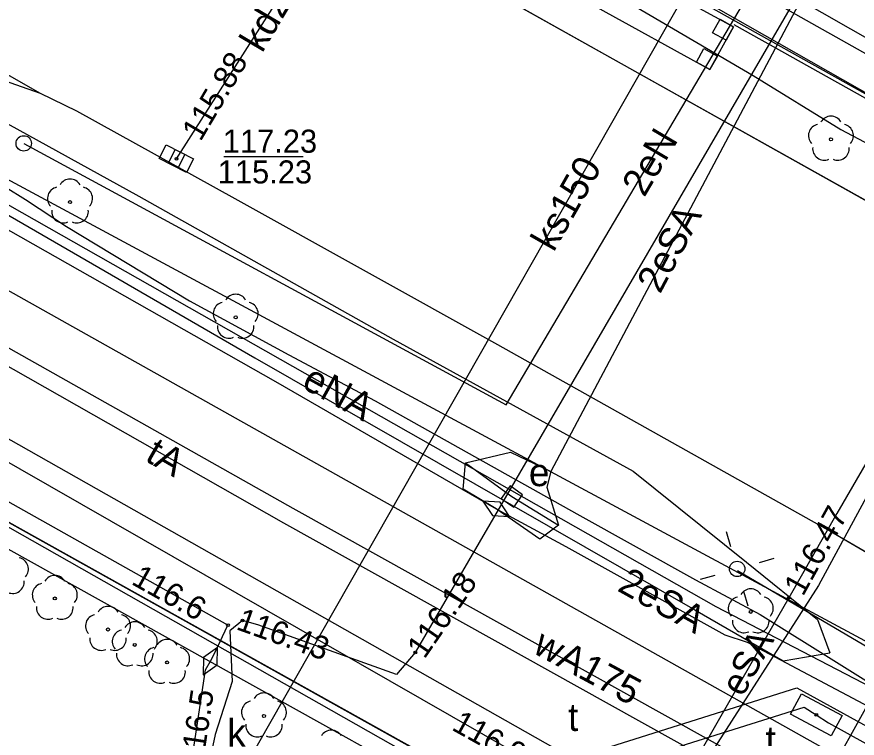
# Model space of a CAD drawing. Extents: x 6434771 to 6436222, y 5663454 to 5664782.
# Drawn here: x 6435355.97 to 6435383.29, y 5663786.19 to 5663809.63 of the extents above; entities that cross this region are included whole.
import ezdxf

# ---------------------------------------------------------------- set-up
doc = ezdxf.new("R2010")
doc.units = 0
for name, color, linetype in [('Warstwa 1', 7, 'Continuous'), ('Warstwa 10', 7, 'Continuous'), ('Warstwa 11', 7, 'Continuous'), ('Warstwa 12', 7, 'Continuous'), ('Warstwa 13', 7, 'Continuous'), ('Warstwa 14', 7, 'Continuous'), ('Warstwa 19', 7, 'Continuous'), ('Warstwa 2', 7, 'Continuous'), ('Warstwa 33', 7, 'Continuous'), ('Warstwa 35', 7, 'Continuous'), ('Warstwa 4', 7, 'Continuous'), ('Warstwa 5', 7, 'Continuous'), ('Warstwa 6', 7, 'Continuous'), ('Warstwa 7', 7, 'Continuous'), ('Warstwa 8', 7, 'Continuous'), ('Warstwa 9', 7, 'Continuous')]:
    doc.layers.add(name, color=color, linetype=linetype)

msp = doc.modelspace()

# ---------------------------------------------------------------- linework, layer by layer
at = {"layer": 'Warstwa 1'}
msp.add_line((6435341.096, 5663801.352), (6435379.471, 5663779.947), dxfattribs=at)
msp.add_line((6435341.096, 5663801.352), (6435379.471, 5663779.947), dxfattribs=at)
at = {"layer": 'Warstwa 10'}
for points in [[(6435463.66, 5663935.12), (6435460.91, 5663924.89), (6435462.44, 5663921.82), (6435441.07, 5663889.25), (6435439.33, 5663885.38), (6435437.4, 5663886.34), (6435413.02, 5663843.96), (6435405.83, 5663832.69), (6435402.55, 5663834.24), (6435396.16, 5663837.88), (6435373.33, 5663794.86)], [(6435313.27, 5663864.65), (6435387, 5663822.95), (6435387.51, 5663822.93), (6435387.93, 5663822.78), (6435388.13, 5663822.51), (6435388.09, 5663822.2), (6435386.38, 5663818.98), (6435368.93, 5663788.97), (6435368.32, 5663788.26), (6435363.81, 5663789.87), (6435363.31, 5663790.01), (6435362.9, 5663789.68), (6435362.98, 5663788.03), (6435362.42, 5663786.31), (6435362.05, 5663784.59), (6435360.54, 5663779.63), (6435359.48, 5663776.1), (6435358.8, 5663773.77), (6435358.88, 5663772.91), (6435359.37, 5663772.15), (6435360.58, 5663771.34), (6435361.35, 5663771.03), (6435361.08, 5663769.38)], [(6435276.398, 5663847.572), (6435285.481, 5663842.407), (6435289.025, 5663840.412), (6435288.717, 5663836.154), (6435288.46, 5663831.396), (6435296.942, 5663826.797), (6435314.148, 5663817.497), (6435325.665, 5663811.286), (6435336.38, 5663805.426), (6435338.792, 5663804.166), (6435347.854, 5663807.111), (6435354.232, 5663803.535), (6435364.384, 5663797.782), (6435371.56, 5663793.64)], [(6435349.252, 5663847.329), (6435357.828, 5663842.599), (6435364.211, 5663839.032), (6435370.139, 5663835.557), (6435376.966, 5663831.511), (6435385.585, 5663826.382), (6435394.827, 5663820.918), (6435395.444, 5663820.549), (6435397.128, 5663819.519), (6435394.126, 5663814.107), (6435389.011, 5663804.708), (6435386.948, 5663800.919), (6435382.629, 5663793.488), (6435381.073, 5663790.753), (6435380.008, 5663788.907), (6435377.881, 5663785.184), (6435376.11, 5663782.163)], [(6435362.27, 5663788.69), (6435362.41, 5663788.96), (6435362.84, 5663789.86), (6435340.58, 5663802.36), (6435337.82, 5663803.9), (6435320.71, 5663813.64), (6435309.18, 5663820.04), (6435307.2, 5663820.8), (6435302.95, 5663823.03), (6435301.33, 5663824.12), (6435299.2, 5663826.42), (6435293.53, 5663831.99), (6435290.73, 5663834.08), (6435287.63, 5663836.01), (6435276.336, 5663842.501)], [(6435371.56, 5663793.64), (6435370.48, 5663794.28), (6435370.56, 5663795.14), (6435372.02, 5663795.48), (6435373.33, 5663794.86)], [(6435370.56, 5663795.14), (6435372.07, 5663794.04), (6435373.59, 5663793.11)], [(6435373.33, 5663794.86), (6435373.2, 5663794.35), (6435373.59, 5663793.11), (6435372.98, 5663792.66), (6435371.56, 5663793.64)], [(6435371.56, 5663793.64), (6435373.828, 5663792.422), (6435378.991, 5663789.545), (6435379.713, 5663789.313), (6435385.662, 5663786.156), (6435392.718, 5663782.451), (6435392.982, 5663781.896), (6435398.292, 5663779.328)], [(6435360.96, 5663770.73), (6435359.48, 5663771.67), (6435358.85, 5663772.2), (6435358.47, 5663772.77), (6435358.2, 5663773.34), (6435358.35, 5663773.86), (6435361.48, 5663784.23), (6435362.11, 5663788.41), (6435362.27, 5663788.69)]]:
    msp.add_lwpolyline(points, dxfattribs=at)
at = {"layer": 'Warstwa 11'}
for centre in [(6435382.442, 5663805.653), (6435357.705, 5663803.611), (6435363.09, 5663799.866), (6435357.21, 5663790.73), (6435379.836, 5663790.293), (6435358.94, 5663789.72), (6435359.81, 5663789.22), (6435360.86, 5663788.65), (6435364.01, 5663786.91)]:
    msp.add_circle(centre, 0.05, dxfattribs=at)
for centre, start, end in [((6435382.442, 5663806.028), 30.1471, 149.8529), ((6435382.085, 5663805.769), 102.1471, 221.8529), ((6435382.799, 5663805.769), 318.1471, 77.8529), ((6435382.222, 5663805.35), 174.1471, 293.8529), ((6435382.662, 5663805.35), 246.1471, 5.8529), ((6435357.705, 5663803.986), 30.1471, 149.8529), ((6435357.348, 5663803.727), 102.1471, 221.8529), ((6435358.062, 5663803.727), 318.1471, 77.8529), ((6435357.485, 5663803.308), 174.1471, 293.8529), ((6435357.925, 5663803.308), 246.1471, 5.8529), ((6435363.09, 5663800.241), 30.1471, 149.8529), ((6435362.733, 5663799.982), 102.1471, 221.8529), ((6435363.447, 5663799.982), 318.1471, 77.8529), ((6435362.87, 5663799.563), 174.1471, 293.8529), ((6435363.31, 5663799.563), 246.1471, 5.8529), ((6435355.977, 5663791.686), 318.1471, 77.8529), ((6435357.21, 5663791.105), 30.1471, 149.8529), ((6435355.84, 5663791.267), 246.1471, 5.8529), ((6435356.853, 5663790.846), 102.1471, 221.8529), ((6435357.567, 5663790.846), 318.1471, 77.8529), ((6435379.836, 5663790.668), 30.1471, 149.8529), ((6435379.479, 5663790.409), 102.1471, 221.8529), ((6435380.193, 5663790.409), 318.1471, 77.8529), ((6435356.99, 5663790.427), 174.1471, 293.8529), ((6435357.43, 5663790.427), 246.1471, 5.8529), ((6435358.94, 5663790.095), 30.1471, 149.8529), ((6435358.583, 5663789.836), 102.1471, 221.8529), ((6435359.297, 5663789.836), 318.1471, 77.8529), ((6435359.81, 5663789.595), 30.1471, 149.8529), ((6435379.616, 5663789.99), 174.1471, 293.8529), ((6435380.056, 5663789.99), 246.1471, 5.8529), ((6435359.453, 5663789.336), 102.1471, 221.8529), ((6435360.167, 5663789.336), 318.1471, 77.8529), ((6435358.72, 5663789.417), 174.1471, 293.8529), ((6435359.16, 5663789.417), 246.1471, 5.8529), ((6435360.86, 5663789.025), 30.1471, 149.8529), ((6435360.503, 5663788.766), 102.1471, 221.8529), ((6435361.217, 5663788.766), 318.1471, 77.8529), ((6435359.59, 5663788.917), 174.1471, 293.8529), ((6435360.03, 5663788.917), 246.1471, 5.8529), ((6435360.64, 5663788.347), 174.1471, 293.8529), ((6435361.08, 5663788.347), 246.1471, 5.8529), ((6435364.01, 5663787.285), 30.1471, 149.8529), ((6435363.653, 5663787.026), 102.1471, 221.8529), ((6435364.367, 5663787.026), 318.1471, 77.8529), ((6435363.79, 5663786.607), 174.1471, 293.8529), ((6435364.23, 5663786.607), 246.1471, 5.8529), ((6435366.2, 5663786.075), 30.1471, 149.8529)]:
    msp.add_arc(centre, 0.375, start, end, dxfattribs=at)
at = {"layer": 'Warstwa 12'}
for points in [[(6435496.272, 5663731.55), (6435494.673, 5663731.954), (6435441.98, 5663757.861), (6435431.505, 5663763.318), (6435395.21, 5663783.064), (6435393.025, 5663784.254), (6435327.584, 5663819.466), (6435304.485, 5663832.195), (6435292.223, 5663838.764), (6435285.521, 5663842.735), (6435276.408, 5663848.377)], [(6435276.372, 5663845.49), (6435313.12, 5663824.65), (6435397.7, 5663777.16), (6435400.08, 5663771.33), (6435444.75, 5663747.22)], [(6435276.356, 5663844.113), (6435325.654, 5663816.199), (6435333.608, 5663811.513), (6435340.162, 5663807.633), (6435364.946, 5663793.663), (6435394.798, 5663777.062), (6435394.937, 5663776.984)], [(6435276.308, 5663840.167), (6435285.47, 5663834.8), (6435286.134, 5663834.744), (6435286.62, 5663834.35), (6435323.25, 5663813.89), (6435323.79, 5663813.12), (6435324.94, 5663813.03), (6435344.71, 5663802.06), (6435345.376, 5663801.99), (6435345.82, 5663801.51), (6435374.05, 5663785.53), (6435381.33, 5663787.82), (6435417.36, 5663768.01), (6435438.98, 5663755.98), (6435463.27, 5663743.33), (6435463.498, 5663743.152), (6435463.77, 5663743.07), (6435464.82, 5663742.52), (6435490.42, 5663730.15), (6435500.39, 5663725.18)], [(6435276.296, 5663839.122), (6435282.733, 5663835.528), (6435283.155, 5663835.293), (6435283.578, 5663835.058), (6435339.95, 5663804.176), (6435373.154, 5663785.164), (6435373.6, 5663784.903), (6435374.09, 5663784.842), (6435381.569, 5663787.202), (6435381.966, 5663786.947), (6435382.363, 5663786.692), (6435416.468, 5663767.82), (6435452.468, 5663747.664), (6435497.181, 5663726.003), (6435502.116, 5663724.694), (6435541.028, 5663706.294), (6435541.516, 5663706.079), (6435555.51, 5663699.69), (6435571.692, 5663693.874), (6435578.552, 5663690.422)], [(6435356.2, 5663805.52), (6435371.88, 5663797.02), (6435383.62, 5663816.89), (6435393.6, 5663833.83), (6435398.14, 5663831.3), (6435401.47, 5663830.31), (6435403.48, 5663832.4), (6435408.57, 5663835.45), (6435410.75, 5663838.81), (6435418.431, 5663835.561)], [(6435384.882, 5663806.413), (6435331.97, 5663836.484)], [(6435293.228, 5663834.004), (6435325.286, 5663815.553), (6435364.64, 5663793.187), (6435394.601, 5663776.514), (6435437.403, 5663753.976), (6435437.705, 5663753.871), (6435459.328, 5663743.372)], [(6435426.875, 5663783.934), (6435418.642, 5663788.513), (6435414.854, 5663790.6), (6435409.687, 5663793.421), (6435408.46, 5663794.108), (6435407.9, 5663794.384), (6435407.449, 5663794.872), (6435407.105, 5663795.36), (6435404.944, 5663796.515), (6435400.792, 5663798.87), (6435399.727, 5663799.582), (6435395.379, 5663802.026), (6435385.654, 5663807.265), (6435379.119, 5663810.945), (6435368.224, 5663817.14), (6435360.98, 5663821.304), (6435355.353, 5663824.651)], [(6435352.417, 5663824.081), (6435357.536, 5663820.982), (6435367.843, 5663814.874), (6435371.07, 5663812.98), (6435371.814, 5663812.299), (6435372.477, 5663811.673), (6435373.231, 5663811.43), (6435374.055, 5663811.063), (6435375.363, 5663810.402), (6435379.909, 5663807.724), (6435382.762, 5663805.97), (6435386.551, 5663803.962), (6435395.612, 5663799.158), (6435399.081, 5663797.208), (6435401.908, 5663795.615), (6435410.745, 5663790.416), (6435413.945, 5663788.469), (6435415.172, 5663787.836), (6435424.071, 5663782.982)], [(6435401.471, 5663820.734), (6435401.229, 5663820.764), (6435399.658, 5663821.381), (6435398.575, 5663821.775), (6435398.41, 5663821.578), (6435397.407, 5663819.648), (6435395.074, 5663815.347), (6435394.466, 5663814.108), (6435382.037, 5663791.147), (6435378.302, 5663785.319)], [(6435301.381, 5663814.818), (6435304.531, 5663813.026), (6435312.56, 5663808.528), (6435317.022, 5663805.997), (6435322.544, 5663803.492), (6435325.031, 5663802.332), (6435326.182, 5663801.779), (6435327.709, 5663801.276), (6435328.664, 5663800.945), (6435329.709, 5663800.582), (6435331.487, 5663800.019), (6435332.294, 5663800.009), (6435333.884, 5663800.34), (6435334.816, 5663800.546), (6435336.575, 5663801.467), (6435337.956, 5663802.205), (6435340.361, 5663800.883), (6435352.831, 5663793.927), (6435371.59, 5663783.486), (6435371.373, 5663781.121), (6435370.67, 5663774.08)], [(6435354.225, 5663806.103), (6435354.045, 5663804.455), (6435378.698, 5663790.467), (6435402.889, 5663777.914), (6435418.826, 5663768.461), (6435428.67, 5663762.922)], [(6435354.225, 5663806.103), (6435354.339, 5663805.276), (6435354.921, 5663804.516), (6435356.256, 5663803.692), (6435357.591, 5663802.815), (6435361.586, 5663800.407), (6435364.82, 5663798.645), (6435367.626, 5663797.157), (6435374.185, 5663793.482), (6435378.033, 5663791.335), (6435380.136, 5663790.212), (6435385.102, 5663787.109), (6435386.865, 5663786.012), (6435388.176, 5663785.377), (6435390.525, 5663783.895), (6435393.123, 5663782.317), (6435393.63, 5663781.962), (6435398.309, 5663779.51), (6435408.093, 5663774.465), (6435411.635, 5663772.573), (6435418.397, 5663768.965), (6435423.022, 5663766.513), (6435428.828, 5663763.443)], [(6435401.372, 5663778.863), (6435401.3, 5663779.04), (6435401.04, 5663779.62), (6435391.53, 5663784.7), (6435383.88, 5663789), (6435379.4, 5663791.63)]]:
    msp.add_lwpolyline(points, dxfattribs=at)
msp.add_lwpolyline([(6435380.701, 5663782.003), (6435385.442, 5663779.283), (6435389.79, 5663786.957), (6435396.106, 5663798.092), (6435402.429, 5663809.25), (6435406.799, 5663816.948), (6435401.822, 5663819.661), (6435397.828, 5663812.412), (6435391.557, 5663801.402), (6435385.24, 5663790.18)], close=True, dxfattribs=at)
at = {"layer": 'Warstwa 14'}
msp.add_line((6435362.709, 5663805.091), (6435365.284, 5663805.091), dxfattribs=at)
for centre in [(6435361.163, 5663805.02), (6435361.163, 5663805.02), (6435381.073, 5663790.753), (6435363.31, 5663790.01), (6435362.84, 5663789.86), (6435368.93, 5663788.97), (6435381.966, 5663786.947)]:
    msp.add_circle(centre, 0.045, dxfattribs=at)
at = {"layer": 'Warstwa 19'}
for points in [[(6435371.992, 5663793.388), (6435371.686, 5663793.856), (6435371.128, 5663793.892), (6435371.434, 5663793.424)], [(6435362.504, 5663789.132), (6435362.049, 5663788.807), (6435362.036, 5663788.248), (6435362.491, 5663788.573)]]:
    msp.add_lwpolyline(points, close=True, dxfattribs=at)
at = {"layer": 'Warstwa 2'}
msp.add_line((6435341.026, 5663801.362), (6435372.62, 5663783.46), dxfattribs=at)
msp.add_lwpolyline([(6435379.28, 5663809.38), (6435397.68, 5663799.09)], dxfattribs=at)
for centre in [(6435356.2, 5663805.52), (6435379.393, 5663791.689)]:
    msp.add_circle(centre, 0.25, dxfattribs=at)
at = {"layer": 'Warstwa 33'}
for p, q in [((6435375.581, 5663811.346), (6435379.276, 5663809.311)), ((6435374.814, 5663809.955), (6435378.509, 5663807.92)), ((6435378.509, 5663807.92), (6435379.276, 5663809.311))]:
    msp.add_line(p, q, dxfattribs=at)
for points in [[(6435379.034, 5663808.873), (6435378.596, 5663809.115), (6435378.838, 5663809.553), (6435379.276, 5663809.311)], [(6435378.071, 5663808.162), (6435378.313, 5663808.6), (6435378.751, 5663808.358), (6435378.509, 5663807.92)]]:
    msp.add_lwpolyline(points, close=True, dxfattribs=at)
at = {"layer": 'Warstwa 35'}
msp.add_lwpolyline([(6435371.722, 5663793.98), (6435372.13, 5663793.692), (6435372.418, 5663794.1), (6435372.01, 5663794.388)], close=True, dxfattribs=at)
at = {"layer": 'Warstwa 4'}
for p, q in [((6435361.122, 5663805.322), (6435360.893, 5663804.878)), ((6435361.433, 5663805.162), (6435361.204, 5663804.718))]:
    msp.add_line(p, q, dxfattribs=at)
for points in [[(6435360.833, 5663805.471), (6435361.722, 5663805.014), (6435361.493, 5663804.569), (6435360.604, 5663805.026)], [(6435381.128, 5663786.973), (6435381.484, 5663787.633), (6435382.804, 5663786.921), (6435382.448, 5663786.261)]]:
    msp.add_lwpolyline(points, close=True, dxfattribs=at)
for points in [[(6435379.185, 5663792.41), (6435379.047, 5663792.89)], [(6435380.114, 5663791.897), (6435380.594, 5663792.035)], [(6435378.672, 5663791.481), (6435378.192, 5663791.343)], [(6435379.601, 5663790.968), (6435379.739, 5663790.488)]]:
    msp.add_lwpolyline(points, dxfattribs=at)
at = {"layer": 'Warstwa 5'}
for p, q in [((6435345.423, 5663825.041), (6435393.413, 5663798.15)), ((6435358.257, 5663821.285), (6435392.143, 5663802.332))]:
    msp.add_line(p, q, dxfattribs=at)
at = {"layer": 'Warstwa 6'}
for points in [[(6435557.624, 5663617.186), (6435560.245, 5663620.878), (6435595.767, 5663670.923), (6435531.111, 5663701.684), (6435473.15, 5663729.463), (6435470.997, 5663730.839), (6435385.94, 5663776.469), (6435383.505, 5663771.998), (6435381.775, 5663772.849), (6435379.415, 5663768.737), (6435374.588, 5663771.455), (6435379.471, 5663779.947), (6435341.096, 5663801.352), (6435284.269, 5663833.48), (6435246.778, 5663854.403), (6435242.169, 5663846.309), (6435237.4, 5663848.916), (6435241.929, 5663857.022), (6435210.691, 5663874.851), (6435202.784, 5663879.266), (6435199.977, 5663874.56), (6435180.355, 5663839.798)], [(6435345.423, 5663825.041), (6435393.413, 5663798.15)], [(6435356.736, 5663807.152), (6435357.916, 5663806.581), (6435363.057, 5663803.732), (6435371.599, 5663798.983), (6435382.516, 5663792.864), (6435394.415, 5663785.907)], [(6435341.096, 5663801.352), (6435379.471, 5663779.947)]]:
    msp.add_lwpolyline(points, dxfattribs=at)
for centre in [(6435361.163, 5663805.02), (6435381.966, 5663786.947)]:
    msp.add_circle(centre, 0.045, dxfattribs=at)
at = {"layer": 'Warstwa 7'}
for points in [[(6435363.4, 5663785.26), (6435381.641, 5663817.296)], [(6435361.163, 5663805.02), (6435366.26, 5663813.008)]]:
    msp.add_lwpolyline(points, dxfattribs=at)
at = {"layer": 'Warstwa 8'}
for p, q in [((6435349.456, 5663828.522), (6435392.582, 5663803.789)), ((6435345.423, 5663825.041), (6435393.413, 5663798.15)), ((6435344.539, 5663814.043), (6435356.736, 5663807.152)), ((6435344.539, 5663814.043), (6435356.736, 5663807.152)), ((6435350.684, 5663809.278), (6435356.736, 5663807.152)), ((6435356.736, 5663807.152), (6435357.916, 5663806.581)), ((6435357.916, 5663806.581), (6435363.057, 5663803.732)), ((6435363.057, 5663803.732), (6435371.599, 5663798.983)), ((6435371.599, 5663798.983), (6435382.516, 5663792.864)), ((6435382.516, 5663792.864), (6435394.415, 5663785.907))]:
    msp.add_line(p, q, dxfattribs=at)
at = {"layer": 'Warstwa 9'}
for p, q in [((6435349.456, 5663828.522), (6435392.582, 5663803.789)), ((6435358.257, 5663821.285), (6435392.143, 5663802.332)), ((6435350.684, 5663809.278), (6435356.736, 5663807.152)), ((6435353.534, 5663807.343), (6435359.939, 5663803.801)), ((6435356.736, 5663807.152), (6435357.916, 5663806.581)), ((6435357.916, 5663806.581), (6435363.057, 5663803.732)), ((6435353.795, 5663804.286), (6435363.712, 5663798.545)), ((6435359.939, 5663803.801), (6435368.209, 5663799.158)), ((6435363.057, 5663803.732), (6435371.599, 5663798.983)), ((6435341.475, 5663801.107), (6435372.62, 5663783.46)), ((6435368.209, 5663799.158), (6435376.013, 5663794.865)), ((6435371.599, 5663798.983), (6435382.516, 5663792.864)), ((6435363.712, 5663798.545), (6435378.019, 5663790.365)), ((6435376.013, 5663794.865), (6435379.698, 5663791.906)), ((6435382.516, 5663792.864), (6435394.415, 5663785.907)), ((6435379.698, 5663791.906), (6435382.001, 5663790.043)), ((6435378.019, 5663790.365), (6435380.884, 5663788.702)), ((6435382.001, 5663790.043), (6435382.41, 5663788.959)), ((6435380.884, 5663788.702), (6435382.41, 5663788.959))]:
    msp.add_line(p, q, dxfattribs=at)

# ---------------------------------------------------------------- texts
at = {"layer": 'Warstwa 11'}
for s, height, rotation, p in [('2eSA', 0.9, 62.0456, (6435376.887, 5663800.603)), ('2eSA', 0.9, 330.8717, (6435375.462, 5663790.996)), ('eSA', 0.857, 60.957, (6435379.567, 5663787.5))]:
    msp.add_text(s, height=height, rotation=rotation, dxfattribs=at).set_placement(p)
at = {"layer": 'Warstwa 13'}
for s, rotation, p in [('2eN', 59.4215, (6435376.373, 5663803.741)), ('eNA', 331.118, (6435365.195, 5663797.6)), ('tA', 329.995, (6435360.106, 5663795.224)), ('wA175', 331.6108, (6435372.705, 5663788.984))]:
    msp.add_text(s, height=0.9, rotation=rotation, dxfattribs=at).set_placement(p)
at = {"layer": 'Warstwa 14'}
for s, rotation, p in [('115.88', 59.3642, (6435361.946, 5663805.555)), ('116.47', 61.0487, (6435381.532, 5663790.771)), ('116.6', 330.6826, (6435359.664, 5663791.213)), ('116.18', 55.3133, (6435369.225, 5663788.736)), ('116.43', 340.3541, (6435363.072, 5663789.736)), ('116.5', 81.4288, (6435362.01, 5663785.23)), ('116.93', 330.8946, (6435370.077, 5663786.476))]:
    msp.add_text(s, height=0.75, rotation=rotation, dxfattribs=at).set_placement(p)
msp.add_text('115.23', height=0.75, dxfattribs=at).set_placement((6435362.506, 5663804.216))
at = {"layer": 'Warstwa 35'}
msp.add_text('e', height=0.9, dxfattribs=at).set_placement((6435372.621, 5663794.379))
at = {"layer": 'Warstwa 5'}
for s, p in [('t', (6435373.896, 5663786.423)), ('k', (6435362.818, 5663785.911)), ('t', (6435380.317, 5663785.685))]:
    msp.add_text(s, height=0.9, dxfattribs=at).set_placement(p)
at = {"layer": 'Warstwa 6'}
msp.add_text('117.23', height=0.75, dxfattribs=at).set_placement((6435362.67, 5663805.216))
at = {"layer": 'Warstwa 7'}
for s, rotation, p in [('kd200', 59.3642, (6435363.95, 5663808.431)), ('ks150', 60.3439, (6435373.426, 5663801.96))]:
    msp.add_text(s, height=0.9, rotation=rotation, dxfattribs=at).set_placement(p)

doc.saveas('drawing.dxf')
